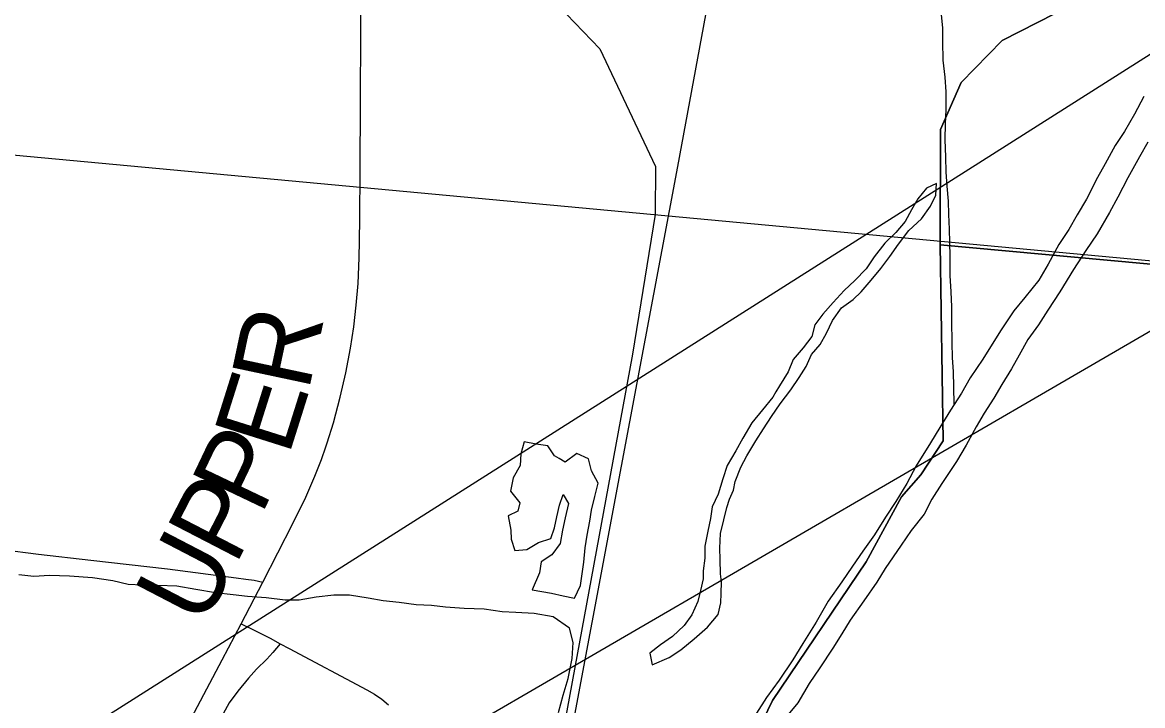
# Model space of a CAD drawing. Extents: x 0 to 34, y 0 to 22.
# Drawn here: x 7.382 to 8.184, y 19.774 to 20.263 of the extents above; entities that cross this region are included whole.
import ezdxf

# ---------------------------------------------------------------- set-up
doc = ezdxf.new("R2010")
doc.units = 0
for name, color, linetype in [('Default', 7, 'Continuous'), ('GM_X_City_Street', 7, 'Continuous'), ('GM_X_County_Road', 7, 'Continuous'), ('GM_X_County_Road_Text', 7, 'Continuous'), ('GM_X_Major_River', 7, 'Continuous'), ('GM_X_Minor_Lake', 7, 'Continuous'), ('GM_X_Minor_River', 7, 'Continuous'), ('GM_X_Rail_Line', 7, 'Continuous'), ('GM_X_Section', 7, 'Continuous'), ('GM_X_Township_Road', 7, 'Continuous'), ('SH_Text', 7, 'Continuous')]:
    doc.layers.add(name, color=color, linetype=linetype)

msp = doc.modelspace()

# ---------------------------------------------------------------- linework, layer by layer
at = {"layer": 'Default'}
msp.add_lwpolyline([(8.43986, 20.89996), (7.42172, 20.89996), (7.35437, 20.16973), (8.36301, 20.07599)], close=True, dxfattribs=at)
at = {"layer": 'GM_X_City_Street'}
for points in [[(8.20258, 20.42586), (8.15766, 20.41543), (8.13785, 20.39268), (8.15897, 20.31523), (8.14848, 20.28471), (8.12162, 20.26896), (8.08371, 20.24964), (8.05428, 20.21952), (8.03956, 20.18605), (8.0393, 20.10354), (8.57205, 20.0545)], [(7.90941, 19.75708), (7.91919, 19.77751), (7.98624, 19.87657), (8.01156, 19.92321), (8.02533, 19.93877), (8.04148, 19.96315), (8.0393, 20.10354), (8.03956, 20.18605), (8.05428, 20.21952), (8.08371, 20.24964), (8.12162, 20.26896)], [(8.57205, 20.0545), (8.0393, 20.10354), (8.04148, 19.96315), (8.02533, 19.93877), (8.01156, 19.92321), (7.98624, 19.87657), (7.91919, 19.77751), (7.90941, 19.75708)]]:
    msp.add_lwpolyline(points, dxfattribs=at)
at = {"layer": 'GM_X_County_Road'}
msp.add_line((7.55436, 19.86218), (7.57565, 19.90414), dxfattribs=at)
for points in [[(7.62396, 20.15619), (7.6242, 20.20614), (7.62433, 20.25556), (7.62447, 20.28744), (7.62449, 20.33665), (7.62433, 20.36151), (7.62422, 20.389)], [(7.62352, 20.10625), (7.6238, 20.12222), (7.62396, 20.15619)], [(7.5995, 19.95896), (7.60045, 19.9617), (7.60487, 19.97605), (7.6097, 19.99441), (7.61371, 20.0118), (7.617, 20.0295), (7.61937, 20.04483), (7.6212, 20.06022), (7.62244, 20.07568), (7.62331, 20.09427), (7.62352, 20.10625)], [(7.57565, 19.90414), (7.58516, 19.92288), (7.59162, 19.93796), (7.59632, 19.94983), (7.5995, 19.95896)], [(7.48109, 19.72253), (7.48777, 19.73566), (7.52523, 19.80656), (7.53878, 19.83237), (7.55436, 19.86218)], [(7.53878, 19.83237), (7.54628, 19.82863), (7.55565, 19.82395), (7.55943, 19.82192), (7.56678, 19.81786)], [(7.56678, 19.81786), (7.56149, 19.81163), (7.55719, 19.80692), (7.54969, 19.79982), (7.54391, 19.79338), (7.53641, 19.78417), (7.53023, 19.77575), (7.52589, 19.76786), (7.52155, 19.75865), (7.51918, 19.75181), (7.51747, 19.74564), (7.51629, 19.73985), (7.51431, 19.72985), (7.51287, 19.72196), (7.51233, 19.71936), (7.51101, 19.71558), (7.50965, 19.71238), (7.50792, 19.70912)]]:
    msp.add_lwpolyline(points, dxfattribs=at)
at = {"layer": 'GM_X_Major_River'}
for points in [[(8.18515, 20.20965), (8.17839, 20.19689), (8.17127, 20.18453), (8.16457, 20.17443), (8.15743, 20.16131), (8.15188, 20.15157), (8.14393, 20.13618), (8.13721, 20.12495), (8.13127, 20.11445), (8.12418, 20.10361), (8.11664, 20.08973), (8.10991, 20.07811), (8.09975, 20.06582), (8.09193, 20.05613), (8.08248, 20.04192), (8.06986, 20.02171), (8.06081, 20.00825), (8.05448, 19.99738), (8.04659, 19.98504), (8.03909, 19.97268), (8.03238, 19.96182), (8.02212, 19.94535), (8.01536, 19.93259), (8.00747, 19.91986), (7.99999, 19.90865), (7.99209, 19.89592), (7.98385, 19.88433), (7.97638, 19.8735), (7.9689, 19.86228), (7.95909, 19.84845), (7.95038, 19.83346), (7.9409, 19.81811), (7.9338, 19.8065), (7.92396, 19.79192), (7.91494, 19.7796), (7.90784, 19.76837)], [(8.18779, 20.17692), (8.18184, 20.16643), (8.17352, 20.15143), (8.16635, 20.13755), (8.1604, 20.12667), (8.15169, 20.11131), (8.14343, 20.09935), (8.13476, 20.08588), (8.12489, 20.06978), (8.11623, 20.05669), (8.10953, 20.04621), (8.10207, 20.03576)], [(8.10207, 20.03576), (8.09573, 20.02451), (8.09019, 20.01477), (8.08347, 20.00353), (8.07754, 19.99379), (8.07083, 19.98294), (8.06491, 19.9732), (8.05776, 19.96007), (8.05103, 19.94846), (8.04041, 19.93276), (8.03331, 19.92153), (8.02774, 19.91064), (8.01836, 19.89909), (8.01128, 19.88862), (7.99987, 19.8718), (7.99394, 19.86206), (7.98451, 19.84861), (7.9747, 19.83479), (7.96877, 19.82505), (7.96246, 19.81494), (7.95301, 19.80073), (7.94553, 19.78951), (7.93723, 19.77565), (7.9259, 19.76186)]]:
    msp.add_lwpolyline(points, dxfattribs=at)
at = {"layer": 'GM_X_Minor_Lake'}
for points in [[(7.83312, 19.80285), (7.84526, 19.80806), (7.85363, 19.81369), (7.86315, 19.82159), (7.87267, 19.82986), (7.8803, 19.83891), (7.88226, 19.84724), (7.88231, 19.85407), (7.88275, 19.86242), (7.88204, 19.86811), (7.88174, 19.87836), (7.88142, 19.88633), (7.88188, 19.89695), (7.88422, 19.90679), (7.88656, 19.9155), (7.8885, 19.92156), (7.89119, 19.92799), (7.89237, 19.93405), (7.89661, 19.94426), (7.90084, 19.95257), (7.90735, 19.96315), (7.91271, 19.97183), (7.91845, 19.98051), (7.92457, 19.98957), (7.93222, 19.99976), (7.93834, 20.00844), (7.94331, 20.01636), (7.94716, 20.02506), (7.95327, 20.03222), (7.95787, 20.04016), (7.9621, 20.04923), (7.9686, 20.05828), (7.97697, 20.06429), (7.98268, 20.06993), (7.98993, 20.07823), (7.9968, 20.08652), (8.0033, 20.09519), (8.00942, 20.10387), (8.01668, 20.11368), (8.02582, 20.12196), (8.03232, 20.13101), (8.03616, 20.13895), (8.03661, 20.14729), (8.02939, 20.14393), (8.02328, 20.13639), (8.01868, 20.12846), (8.01408, 20.12015), (8.00759, 20.11223), (7.99959, 20.10471), (7.99195, 20.0949), (7.98621, 20.08622), (7.9782, 20.07793), (7.97059, 20.07079), (7.96257, 20.06212), (7.95532, 20.05383), (7.94959, 20.04629), (7.94726, 20.03796), (7.94114, 20.02966), (7.93389, 20.02137), (7.93042, 20.01267), (7.92429, 20.00247), (7.92168, 19.99831)], [(7.92168, 19.99831), (7.91932, 19.99454), (7.91206, 19.9855), (7.90442, 19.97607), (7.89791, 19.96512), (7.89292, 19.95605), (7.88679, 19.94547), (7.88369, 19.93601), (7.8802, 19.92504), (7.87597, 19.91596), (7.87477, 19.90763), (7.87281, 19.89854), (7.87084, 19.88793), (7.87077, 19.8792), (7.86957, 19.87011), (7.86952, 19.86441), (7.86757, 19.85608), (7.86562, 19.84813), (7.86138, 19.83868), (7.85603, 19.83113), (7.84765, 19.82322), (7.8389, 19.81722), (7.83129, 19.81121), (7.83312, 19.80285)], [(7.76634, 19.95052), (7.76314, 19.95248), (7.75828, 19.95972), (7.74997, 19.96092), (7.74128, 19.96251), (7.73894, 19.9538), (7.7385, 19.94546), (7.73352, 19.93677), (7.73155, 19.9273), (7.7383, 19.9189), (7.73674, 19.91284), (7.72991, 19.90948), (7.73172, 19.89922), (7.73205, 19.89277), (7.73463, 19.88478), (7.74334, 19.88548), (7.7517, 19.89034), (7.76042, 19.89332), (7.76313, 19.90088), (7.7647, 19.90884), (7.76666, 19.91717), (7.76936, 19.92474), (7.7731, 19.91826), (7.77075, 19.90803), (7.76879, 19.89932), (7.7672, 19.88985), (7.76109, 19.88155), (7.75349, 19.87667), (7.75229, 19.86871), (7.74721, 19.8567)], [(7.74721, 19.8567), (7.76088, 19.85423), (7.76919, 19.85227), (7.7775, 19.85069), (7.78173, 19.85977), (7.78412, 19.87644), (7.78496, 19.88668), (7.78654, 19.89577), (7.78851, 19.90562), (7.7897, 19.91358), (7.79205, 19.92343), (7.79439, 19.93289), (7.78954, 19.94165), (7.78734, 19.9504), (7.77905, 19.95425), (7.77067, 19.94787), (7.76634, 19.95052)]]:
    msp.add_lwpolyline(points, dxfattribs=at)
at = {"layer": 'GM_X_Minor_River'}
for points in [[(8.0493, 19.98928), (8.04912, 20.0019), (8.04882, 20.01253), (8.04815, 20.02278), (8.04785, 20.0334), (8.04759, 20.04896), (8.04766, 20.0592), (8.04699, 20.06983), (8.04632, 20.08159), (8.04643, 20.09525), (8.04612, 20.10511), (8.04582, 20.1146), (8.04552, 20.12522), (8.04521, 20.13471), (8.04416, 20.14534), (8.04348, 20.15558), (8.04318, 20.16621), (8.0429, 20.17873), (8.04298, 20.19011), (8.04344, 20.19996), (8.04353, 20.21286), (8.04286, 20.22349), (8.04144, 20.23564), (8.04116, 20.24892), (8.04123, 20.25839), (8.04017, 20.26827)], [(7.7659, 19.76883), (7.7694, 19.78132), (7.7729, 19.79306), (7.77565, 19.80745), (7.7765, 19.81883), (7.77393, 19.82909), (7.76226, 19.83715), (7.74866, 19.83953), (7.73543, 19.84039), (7.7256, 19.84084), (7.71275, 19.84283), (7.69838, 19.84332), (7.68515, 19.84418), (7.67494, 19.8454), (7.66398, 19.84586), (7.65188, 19.84747), (7.64055, 19.84869), (7.62959, 19.85067), (7.61637, 19.85267), (7.60502, 19.85275), (7.59252, 19.85133), (7.5804, 19.84914), (7.57019, 19.84922), (7.55658, 19.85084), (7.54335, 19.8517), (7.53315, 19.85292), (7.5203, 19.85453), (7.50632, 19.85691), (7.49272, 19.85929), (7.4791, 19.85977), (7.46813, 19.85985), (7.45792, 19.86031), (7.44698, 19.86305), (7.43224, 19.86506), (7.41598, 19.86632), (7.40161, 19.8668), (7.39026, 19.86613), (7.37967, 19.86735)]]:
    msp.add_lwpolyline(points, dxfattribs=at)
at = {"layer": 'GM_X_Rail_Line'}
for points in [[(6.73244, 20.89996), (6.73558, 20.8782), (6.75257, 20.79657), (6.77176, 20.75571), (6.80444, 20.71734), (6.86223, 20.67506), (6.95222, 20.62273), (7.03048, 20.58139), (7.06553, 20.56464), (7.11106, 20.54569), (7.15491, 20.53375), (7.23618, 20.51761), (7.31988, 20.49303), (7.43844, 20.46855), (7.51371, 20.44121), (7.57645, 20.41309), (7.62966, 20.37962), (7.74184, 20.29969), (7.79545, 20.24366), (7.83539, 20.15953), (7.83526, 20.12527), (7.81886, 20.02519), (7.69091, 19.33091), (7.62688, 18.9861)], [(7.62913, 18.97477), (7.63473, 19.00559), (7.64118, 19.04048), (7.65192, 19.09748), (7.66436, 19.16432), (7.67245, 19.20679), (7.68506, 19.27385), (7.8111, 19.94513), (7.85131, 20.15956), (7.87155, 20.26802), (7.91662, 20.50767), (7.92471, 20.55149), (7.93777, 20.62065), (7.96531, 20.76705), (7.9851, 20.87296), (7.99014, 20.89996)]]:
    msp.add_lwpolyline(points, dxfattribs=at)
at = {"layer": 'GM_X_Section'}
msp.add_lwpolyline([(8.36301, 20.07599), (8.27199, 19.07297), (7.26758, 19.17046), (7.35437, 20.16973)], close=True, dxfattribs=at)
at = {"layer": 'GM_X_Township_Road'}
for points in [[(7.24076, 19.89663), (7.25215, 19.89605), (7.27177, 19.89498), (7.29808, 19.89346), (7.31194, 19.89217), (7.32956, 19.89005), (7.34766, 19.88784), (7.36773, 19.88547), (7.39375, 19.88201), (7.43115, 19.87784), (7.48605, 19.8715), (7.53521, 19.86523), (7.54214, 19.86433), (7.5481, 19.86341), (7.55436, 19.86218)], [(7.56678, 19.81786), (7.57311, 19.81452), (7.62881, 19.785), (7.63423, 19.78187), (7.63941, 19.77835), (7.6442, 19.7743)]]:
    msp.add_lwpolyline(points, dxfattribs=at)
at = {"layer": 'SH_Text'}
msp.add_lwpolyline([(9.2218, 20.89411), (4.45803, 17.87452), (9.2218, 20.64169)], close=True, dxfattribs=at)

# ---------------------------------------------------------------- texts
at = {"layer": 'GM_X_County_Road_Text'}
for s, rotation, p in [('R', 78.00995, (7.58695, 19.99771)), ('E', 72.48357, (7.57266, 19.95149)), ('P', 64.49638, (7.55304, 19.90899)), ('P', 62.65432, (7.53456, 19.87318)), ('U', 62.5487, (7.51145, 19.82871))]:
    msp.add_text(s, height=0.05682, rotation=rotation, dxfattribs=at).set_placement(p)

doc.saveas('drawing.dxf')
